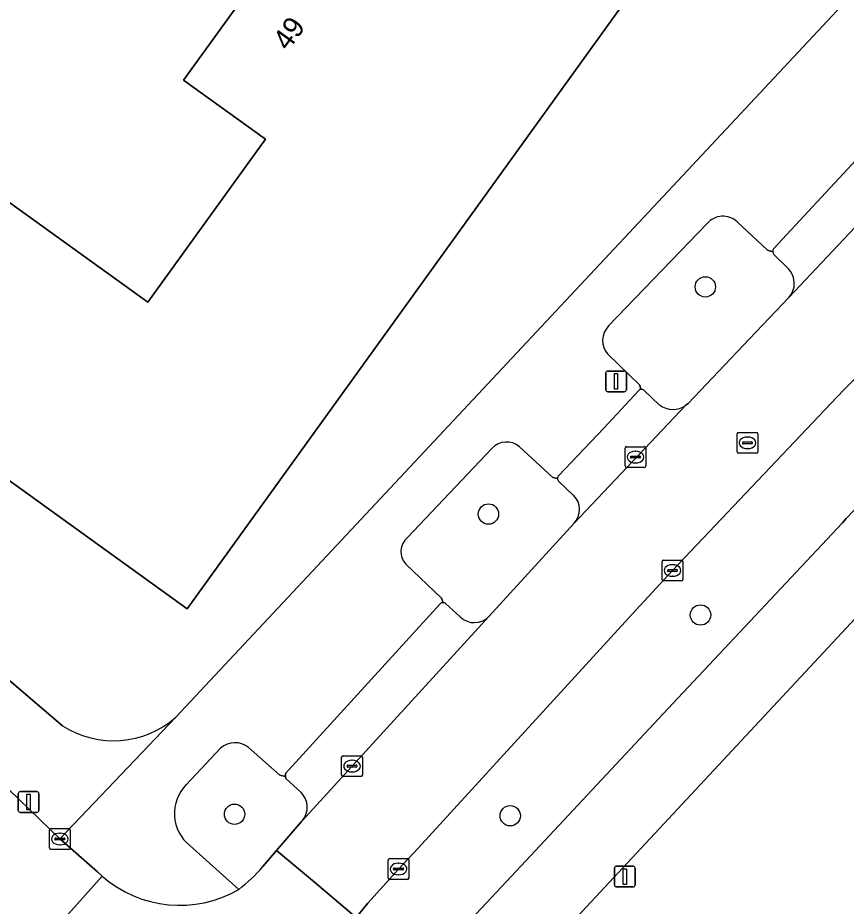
# Model space of a CAD drawing. Extents: x 160349 to 161355, y 381727 to 382854.
# Drawn here: x 160968.51 to 161008.33, y 382050.93 to 382093.63 of the extents above; entities that cross this region are included whole.
import ezdxf

# ---------------------------------------------------------------- set-up
doc = ezdxf.new("R2010")
doc.units = 0
for name, color, linetype in [('IMGEO_Berm_groen', 7, 'Continuous'), ('IMGEO_Boom', 7, 'Continuous'), ('IMGEO_Erf', 7, 'Continuous'), ('IMGEO_Fietspad_gesloten', 7, 'Continuous'), ('IMGEO_Groenvoorziening', 7, 'Continuous'), ('IMGEO_Kolk', 7, 'Continuous'), ('IMGEO_Lichtmast', 7, 'Continuous'), ('IMGEO_Pand', 7, 'Continuous'), ('IMGEO_Pand_nummerreeks', 7, 'Continuous'), ('IMGEO_Parkeervlak_open', 7, 'Continuous'), ('IMGEO_Rijbaan_lokaal_open', 7, 'Continuous'), ('IMGEO_Rioolput', 7, 'Continuous'), ('IMGEO_Voetpad_open', 7, 'Continuous')]:
    doc.layers.add(name, color=color, linetype=linetype)

msp = doc.modelspace()

# ---------------------------------------------------------------- linework, layer by layer
at = {"layer": 'IMGEO_Berm_groen'}
for points in [[(161007.895, 382075.419), (160999.974, 382067.07), (160998.209, 382065.167), (160987.746, 382053.727), (160986.811, 382052.723), (160985.335, 382051.079), (160984.769, 382050.387), (160980.244, 382044.858)], [(160980.366, 382044.186), (160980.902, 382043.826), (160981.006, 382043.767), (160981.198, 382043.673), (160981.385, 382043.596), (160981.585, 382043.529), (160981.784, 382043.476), (160982.116, 382043.42), (160982.5, 382043.399), (160982.911, 382043.43), (160983.25, 382043.498), (160983.602, 382043.611), (160983.86, 382043.726), (160984.179, 382043.909), (160984.593, 382044.223), (160984.715, 382044.355), (160984.775, 382044.42), (160992.234, 382052.382), (161000, 382060.672), (161008.144, 382069.364), (161008.328, 382069.561)]]:
    msp.add_lwpolyline(points, dxfattribs=at)
for centre, radius, start, end in [((160774.534, 382301.876), 325.177, 315.86017, 318.74086), ((160561.663, 382487.388), 611.628, 316.910542, 318.583096)]:
    msp.add_arc(centre, radius, start, end, dxfattribs=at)
at = {"layer": 'IMGEO_Boom'}
for centre in [(161001.556, 382080.7), (160991.13, 382069.783), (161001.323, 382064.93), (160978.929, 382055.355), (160992.177, 382055.282)]:
    msp.add_circle(centre, 0.489, dxfattribs=at)
at = {"layer": 'IMGEO_Erf'}
msp.add_lwpolyline([(160974.75, 382079.961), (160980.406, 382087.807), (160976.479, 382090.639), (160982.169, 382098.533), (160986.073, 382095.72), (160991.577, 382103.356), (160960.839, 382125.613), (160967.371, 382134.674), (160981.032, 382124.828), (160981.957, 382124.161), (161000, 382111.157), (161006.438, 382106.555), (161000, 382097.624), (160976.649, 382065.23), (160937.66, 382093.334), (160943.998, 382102.128)], close=True, dxfattribs=at)
for points in [[(160976.106, 382060.019), (161000, 382085.543), (161016.243, 382102.923)], [(160930.416, 382092.841), (160941.771, 382084.079), (160947.496, 382079.387), (160970.663, 382059.599)]]:
    msp.add_lwpolyline(points, dxfattribs=at)
msp.add_arc((160973.104, 382063.443), 4.554, 237.5855, 311.2393, dxfattribs=at)
at = {"layer": 'IMGEO_Fietspad_gesloten'}
for points in [[(160920.972, 381961.771), (160930.015, 381972.797), (160948.063, 381994.801), (160952.327, 382000), (160980.31, 382034.118), (160983.19, 382037.204), (160985.736, 382040.033), (160986.476, 382040.855), (160994.96, 382049.954), (161000, 382055.359), (161018.426, 382075.121), (161020.27, 382077.268), (161020.313, 382077.319), (161024.035, 382081.674), (161027.907, 382086.255)], [(161008.328, 382069.561), (161008.144, 382069.364), (161000, 382060.672), (160992.234, 382052.382), (160984.775, 382044.42), (160984.715, 382044.355), (160984.593, 382044.223), (160978.867, 382038.025), (160947.644, 382000), (160946.577, 381998.701)]]:
    msp.add_lwpolyline(points, dxfattribs=at)
msp.add_arc((160561.663, 382487.388), 611.628, 316.910542, 318.583096, dxfattribs=at)
at = {"layer": 'IMGEO_Groenvoorziening'}
for points in [[(161001.647, 382083.749), (160996.904, 382078.826)], [(161004.802, 382082.383), (161004.549, 382082.466), (161003.08, 382083.829)], [(161005.547, 382081.571), (161004.842, 382082.26)], [(161000.621, 382075.011), (161000.73, 382075.101), (161003.367, 382077.886), (161005.565, 382080.184)], [(160996.863, 382077.461), (160998.414, 382075.983), (160998.452, 382075.776)], [(160998.611, 382075.723), (160999.344, 382075.025)], [(161018.426, 382075.121), (161000, 382055.359), (160994.96, 382049.954), (160986.476, 382040.855), (160985.736, 382040.033)], [(160991.292, 382072.939), (160987.237, 382068.654)], [(160994.451, 382071.494), (160994.219, 382071.546), (160992.625, 382073.018)], [(160995.226, 382070.682), (160994.495, 382071.361)], [(160991.149, 382064.859), (160995.253, 382069.34)], [(160987.165, 382067.373), (160988.879, 382065.742), (160988.96, 382065.523)], [(160989.068, 382065.485), (160989.776, 382064.835)], [(160982.124, 382056.4), (160981.397, 382057.065), (160981.375, 382057.177), (160981.097, 382057.235), (160979.601, 382058.561)], [(160978.258, 382058.526), (160976.608, 382056.776)], [(160980.292, 382052.838), (160980.942, 382053.607), (160982.146, 382055.013), (160982.191, 382055.062)], [(160976.775, 382053.855), (160979.126, 382051.741)]]:
    msp.add_lwpolyline(points, dxfattribs=at)
for centre, radius, start, end in [((161002.402, 382083.106), 0.991, 46.8138, 139.5769), ((161005.086, 382082.407), 0.285, 184.9066, 211.1228), ((161004.826, 382080.868), 1.007, 317.1961, 44.291), ((160997.622, 382078.121), 1.006, 135.5401, 221.019), ((160998.484, 382075.608), 0.171, 42.1495, 100.9806), ((160999.992, 382075.886), 1.077, 233.024, 305.7198), ((160992, 382072.276), 0.97, 49.8995, 136.8838), ((160994.654, 382071.487), 0.203, 178.0808, 218.5305), ((160994.545, 382069.997), 0.966, 317.1225, 45.1827), ((160987.79, 382067.98), 0.871, 129.3747, 224.1914), ((160988.952, 382065.327), 0.196, 53.641, 87.59), ((160990.45, 382065.535), 0.972, 226.0734, 315.9295), ((160978.95, 382057.756), 1.036, 51.0543, 131.9314), ((160977.987, 382055.39), 1.956, 134.8564, 231.6879), ((160981.448, 382055.695), 0.976, 319.5297, 46.2037), ((160973.389, 382059.007), 9.258, 308.2934, 318.2137)]:
    msp.add_arc(centre, radius, start, end, dxfattribs=at)
at = {"layer": 'IMGEO_Kolk'}
for p, q in [((160997.694, 382072.095), (160997.694, 382072.947)), ((160997.769, 382073.021), (160998.621, 382073.021)), ((160998.182, 382072.801), (160998.207, 382072.801)), ((160998.695, 382072.947), (160998.695, 382072.095)), ((160997.953, 382072.515), (160997.953, 382072.527)), ((160998.391, 382072.478), (160997.993, 382072.478)), ((160997.996, 382072.564), (160998.394, 382072.564)), ((160998.205, 382072.241), (160998.18, 382072.241)), ((160998.437, 382072.527), (160998.437, 382072.515)), ((160998.621, 382072.021), (160997.769, 382072.021)), ((160999.548, 382067.57), (161000.4, 382067.57)), ((160999.473, 382066.644), (160999.473, 382067.496)), ((160999.732, 382067.064), (160999.732, 382067.076)), ((160999.775, 382067.113), (161000.173, 382067.113)), ((160999.961, 382067.35), (160999.986, 382067.35)), ((161000.216, 382067.076), (161000.216, 382067.064)), ((161000.474, 382067.496), (161000.474, 382066.644)), ((161000.17, 382067.027), (160999.772, 382067.027)), ((160999.984, 382066.79), (160999.959, 382066.79)), ((161000.4, 382066.57), (160999.548, 382066.57)), ((160984.147, 382058.167), (160984.999, 382058.167)), ((160984.072, 382057.241), (160984.072, 382058.093)), ((160984.374, 382057.71), (160984.772, 382057.71)), ((160984.56, 382057.947), (160984.585, 382057.947)), ((160985.073, 382058.093), (160985.073, 382057.241)), ((160984.331, 382057.661), (160984.331, 382057.673)), ((160984.769, 382057.624), (160984.371, 382057.624)), ((160984.583, 382057.387), (160984.558, 382057.387)), ((160984.815, 382057.673), (160984.815, 382057.661)), ((160984.999, 382057.167), (160984.147, 382057.167)), ((160970.03, 382053.741), (160970.03, 382054.593)), ((160970.105, 382054.667), (160970.957, 382054.667)), ((160970.518, 382054.447), (160970.543, 382054.447)), ((160971.031, 382054.593), (160971.031, 382053.741)), ((160970.289, 382054.161), (160970.289, 382054.173)), ((160970.727, 382054.124), (160970.329, 382054.124)), ((160970.332, 382054.21), (160970.73, 382054.21)), ((160970.541, 382053.887), (160970.516, 382053.887)), ((160970.773, 382054.173), (160970.773, 382054.161)), ((160970.957, 382053.667), (160970.105, 382053.667)), ((160986.31, 382052.297), (160986.31, 382053.149)), ((160986.385, 382053.223), (160987.237, 382053.223)), ((160986.798, 382053.003), (160986.823, 382053.003)), ((160987.311, 382053.149), (160987.311, 382052.297)), ((160986.569, 382052.717), (160986.569, 382052.729)), ((160987.007, 382052.68), (160986.609, 382052.68)), ((160986.612, 382052.766), (160987.01, 382052.766)), ((160987.053, 382052.729), (160987.053, 382052.717)), ((160987.237, 382052.223), (160986.385, 382052.223)), ((160986.821, 382052.443), (160986.796, 382052.443))]:
    msp.add_line(p, q, dxfattribs=at)
for points in [[(160997.694, 382072.095), (160997.694, 382072.947)], [(160997.769, 382073.021), (160998.621, 382073.021)], [(160998.695, 382072.947), (160998.695, 382072.095)], [(160998.621, 382072.021), (160997.769, 382072.021)], [(160999.548, 382067.57), (161000.4, 382067.57)], [(160999.473, 382066.644), (160999.473, 382067.496)], [(161000.474, 382067.496), (161000.474, 382066.644)], [(161000.4, 382066.57), (160999.548, 382066.57)], [(160984.147, 382058.167), (160984.999, 382058.167)], [(160984.072, 382057.241), (160984.072, 382058.093)], [(160985.073, 382058.093), (160985.073, 382057.241)], [(160984.999, 382057.167), (160984.147, 382057.167)], [(160970.03, 382053.741), (160970.03, 382054.593)], [(160970.105, 382054.667), (160970.957, 382054.667)], [(160971.031, 382054.593), (160971.031, 382053.741)], [(160970.957, 382053.667), (160970.105, 382053.667)], [(160986.31, 382052.297), (160986.31, 382053.149)], [(160986.385, 382053.223), (160987.237, 382053.223)], [(160987.311, 382053.149), (160987.311, 382052.297)], [(160987.237, 382052.223), (160986.385, 382052.223)]]:
    msp.add_lwpolyline(points, dxfattribs=at)
for centre, radius, start, end in [((160997.771, 382072.945), 0.0765, 91.552, 178.448), ((160997.771, 382072.945), 0.0765, 91.552, 178.448), ((160998.619, 382072.945), 0.0765, 1.552, 88.448), ((160998.619, 382072.945), 0.0765, 1.552, 88.448), ((160997.993, 382072.524), 0.0403, 85.8775, 175.7526), ((160997.99, 382072.514), 0.0366, 178.938, 274.7102), ((160998.394, 382072.521), 0.043, 264.8664, 352.4533), ((160998.398, 382072.526), 0.0386, 1.7309, 96.639), ((160997.771, 382072.097), 0.0765, 181.552, 268.448), ((160997.771, 382072.097), 0.0765, 181.552, 268.448), ((160998.619, 382072.097), 0.0765, 271.552, 358.448), ((160998.619, 382072.097), 0.0765, 271.552, 358.448), ((160999.55, 382067.494), 0.0765, 91.552, 178.448), ((160999.55, 382067.494), 0.0765, 91.552, 178.448), ((161000.398, 382067.494), 0.0765, 1.552, 88.448), ((161000.398, 382067.494), 0.0765, 1.552, 88.448), ((160999.772, 382067.073), 0.0403, 85.8775, 175.7526), ((161000.177, 382067.075), 0.0386, 1.7309, 96.639), ((160999.55, 382066.646), 0.0765, 181.552, 268.448), ((160999.55, 382066.646), 0.0765, 181.552, 268.448), ((160999.769, 382067.063), 0.0366, 178.938, 274.7102), ((161000.173, 382067.07), 0.043, 264.8664, 352.4533), ((161000.398, 382066.646), 0.0765, 271.552, 358.448), ((161000.398, 382066.646), 0.0765, 271.552, 358.448), ((160984.149, 382058.091), 0.0765, 91.552, 178.448), ((160984.149, 382058.091), 0.0765, 91.552, 178.448), ((160984.997, 382058.091), 0.0765, 1.552, 88.448), ((160984.997, 382058.091), 0.0765, 1.552, 88.448), ((160984.371, 382057.67), 0.0403, 85.8775, 175.7526), ((160984.776, 382057.672), 0.0386, 1.7309, 96.639), ((160984.368, 382057.66), 0.0366, 178.938, 274.7102), ((160984.772, 382057.667), 0.043, 264.8664, 352.4533), ((160984.149, 382057.243), 0.0765, 181.552, 268.448), ((160984.149, 382057.243), 0.0765, 181.552, 268.448), ((160984.997, 382057.243), 0.0765, 271.552, 358.448), ((160984.997, 382057.243), 0.0765, 271.552, 358.448), ((160970.107, 382054.591), 0.0765, 91.552, 178.448), ((160970.107, 382054.591), 0.0765, 91.552, 178.448), ((160970.955, 382054.591), 0.0765, 1.552, 88.448), ((160970.955, 382054.591), 0.0765, 1.552, 88.448), ((160970.329, 382054.17), 0.0403, 85.8775, 175.7526), ((160970.326, 382054.16), 0.0366, 178.938, 274.7102), ((160970.73, 382054.167), 0.043, 264.8664, 352.4533), ((160970.734, 382054.172), 0.0386, 1.7309, 96.639), ((160970.107, 382053.743), 0.0765, 181.552, 268.448), ((160970.107, 382053.743), 0.0765, 181.552, 268.448), ((160970.955, 382053.743), 0.0765, 271.552, 358.448), ((160970.955, 382053.743), 0.0765, 271.552, 358.448), ((160986.387, 382053.147), 0.0765, 91.552, 178.448), ((160986.387, 382053.147), 0.0765, 91.552, 178.448), ((160987.235, 382053.147), 0.0765, 1.552, 88.448), ((160987.235, 382053.147), 0.0765, 1.552, 88.448), ((160986.609, 382052.726), 0.0403, 85.8775, 175.7526), ((160986.606, 382052.716), 0.0366, 178.938, 274.7102), ((160987.01, 382052.723), 0.043, 264.8664, 352.4533), ((160987.014, 382052.728), 0.0386, 1.7309, 96.639), ((160986.387, 382052.299), 0.0765, 181.552, 268.448), ((160986.387, 382052.299), 0.0765, 181.552, 268.448), ((160987.235, 382052.299), 0.0765, 271.552, 358.448), ((160987.235, 382052.299), 0.0765, 271.552, 358.448)]:
    msp.add_arc(centre, radius, start, end, dxfattribs=at)
for centre, major_axis, ratio, start_param, end_param in [((160998.181, 382072.521), (-0.387, 0.002), 0.722429, 4.712389, 7.853982), ((160998.206, 382072.521), (-0.39, 0.002), 0.717154, 1.570796, 4.712389), ((160999.96, 382067.07), (-0.387, 0.002), 0.722429, 4.712389, 7.853982), ((160999.985, 382067.07), (-0.39, 0.002), 0.717154, 1.570796, 4.712389), ((160984.559, 382057.667), (-0.387, 0.002), 0.722429, 4.712389, 7.853982), ((160984.584, 382057.667), (-0.39, 0.002), 0.717154, 1.570796, 4.712389), ((160970.517, 382054.167), (-0.387, 0.002), 0.722429, 4.712389, 7.853982), ((160970.542, 382054.167), (-0.39, 0.002), 0.717154, 1.570796, 4.712389), ((160986.797, 382052.723), (-0.387, 0.002), 0.722429, 4.712389, 7.853982), ((160986.822, 382052.723), (-0.39, 0.002), 0.717154, 1.570796, 4.712389)]:
    msp.add_ellipse(centre, major_axis=major_axis, ratio=ratio, start_param=start_param, end_param=end_param, dxfattribs=at)
at = {"layer": 'IMGEO_Lichtmast'}
for p, q in [((160996.768, 382075.757), (160996.768, 382076.557)), ((160996.768, 382076.557), (160996.768, 382075.757)), ((160996.868, 382076.657), (160997.658, 382076.657)), ((160997.658, 382076.657), (160996.868, 382076.657)), ((160997.758, 382076.557), (160997.758, 382075.757)), ((160997.758, 382075.757), (160997.758, 382076.557)), ((160997.658, 382075.657), (160996.868, 382075.657)), ((160996.868, 382075.657), (160997.658, 382075.657)), ((160968.629, 382056.442), (160969.419, 382056.442)), ((160969.419, 382056.442), (160968.629, 382056.442)), ((160968.529, 382055.542), (160968.529, 382056.342)), ((160968.529, 382056.342), (160968.529, 382055.542)), ((160969.519, 382056.342), (160969.519, 382055.542)), ((160969.519, 382055.542), (160969.519, 382056.342)), ((160969.419, 382055.442), (160968.629, 382055.442)), ((160968.629, 382055.442), (160969.419, 382055.442)), ((160997.188, 382051.961), (160997.188, 382052.761)), ((160997.188, 382052.761), (160997.188, 382051.961)), ((160997.288, 382052.861), (160998.078, 382052.861)), ((160998.078, 382052.861), (160997.288, 382052.861)), ((160998.178, 382052.761), (160998.178, 382051.961)), ((160998.178, 382051.961), (160998.178, 382052.761)), ((160998.078, 382051.861), (160997.288, 382051.861)), ((160997.288, 382051.861), (160998.078, 382051.861))]:
    msp.add_line(p, q, dxfattribs=at)
for points in [[(160997.188, 382076.532), (160997.338, 382076.532), (160997.338, 382075.782), (160997.188, 382075.782), (160997.188, 382076.532)], [(160968.949, 382056.317), (160969.099, 382056.317), (160969.099, 382055.567), (160968.949, 382055.567), (160968.949, 382056.317)], [(160997.608, 382052.736), (160997.758, 382052.736), (160997.758, 382051.986), (160997.608, 382051.986), (160997.608, 382052.736)]]:
    msp.add_lwpolyline(points, dxfattribs=at)
for centre, start, end in [((160996.868, 382076.557), 90, 180), ((160996.868, 382076.557), 90, 180), ((160997.658, 382076.557), 0, 90), ((160997.658, 382076.557), 360, 90), ((160996.868, 382075.757), 180, 270), ((160996.868, 382075.757), 180, 270), ((160997.658, 382075.757), 270, 0), ((160997.658, 382075.757), 270, 0), ((160968.629, 382056.342), 90, 180), ((160968.629, 382056.342), 90, 180), ((160969.419, 382056.342), 0, 90), ((160969.419, 382056.342), 360, 90), ((160968.629, 382055.542), 180, 270), ((160968.629, 382055.542), 180, 270), ((160969.419, 382055.542), 270, 0), ((160969.419, 382055.542), 270, 0), ((160997.288, 382052.761), 90, 180), ((160997.288, 382052.761), 90, 180), ((160998.078, 382052.761), 0, 90), ((160998.078, 382052.761), 360, 90), ((160997.288, 382051.961), 180, 270), ((160997.288, 382051.961), 180, 270), ((160998.078, 382051.961), 270, 0), ((160998.078, 382051.961), 270, 0)]:
    msp.add_arc(centre, 0.1, start, end, dxfattribs=at)
at = {"layer": 'IMGEO_Pand'}
msp.add_lwpolyline([(160981.957, 382124.161), (160981.032, 382124.828), (160967.371, 382134.674), (160960.839, 382125.613), (160991.577, 382103.356), (160986.073, 382095.72), (160982.169, 382098.533), (160976.479, 382090.639), (160980.406, 382087.807), (160974.75, 382079.961), (160943.998, 382102.128), (160937.66, 382093.334), (160976.649, 382065.23), (161000, 382097.624), (161006.438, 382106.555), (161000, 382111.157)], close=True, dxfattribs=at)
at = {"layer": 'IMGEO_Parkeervlak_open'}
for points in [[(161016.256, 382095.152), (161012.999, 382091.32), (161004.828, 382082.534)], [(161005.565, 382080.184), (161011.655, 382086.643), (161014.539, 382090.064), (161018.423, 382094.593)], [(161004.842, 382082.26), (161005.547, 382081.571)], [(160998.346, 382075.706), (160996.68, 382073.904), (160994.502, 382071.625)], [(160999.344, 382075.025), (160998.611, 382075.723)], [(160995.253, 382069.34), (161000.621, 382075.011)], [(160994.495, 382071.361), (160995.226, 382070.682)], [(160988.807, 382065.469), (160981.382, 382057.316), (160981.375, 382057.177), (160981.397, 382057.065), (160982.124, 382056.4)], [(160989.776, 382064.835), (160989.068, 382065.485)], [(160982.191, 382055.062), (160991.149, 382064.859)]]:
    msp.add_lwpolyline(points, dxfattribs=at)
for centre, radius, start, end in [((161005.096, 382082.41), 0.295, 155.1957, 185.2649), ((161005.086, 382082.407), 0.285, 184.9066, 211.1228), ((161004.826, 382080.868), 1.007, 317.1961, 44.291), ((160998.487, 382075.608), 0.171, 101.6893, 145.1904), ((160998.484, 382075.608), 0.171, 42.1495, 100.9806), ((160999.992, 382075.886), 1.077, 233.024, 305.7198), ((160994.657, 382071.489), 0.206, 138.7991, 178.6577), ((160994.654, 382071.487), 0.203, 178.0808, 218.5305), ((160994.545, 382069.997), 0.966, 317.1225, 45.1827), ((160988.949, 382065.309), 0.214, 87.1593, 131.7208), ((160988.952, 382065.327), 0.196, 53.641, 87.59), ((160990.45, 382065.535), 0.972, 226.0734, 315.9295), ((160981.448, 382055.695), 0.976, 319.5297, 46.2037)]:
    msp.add_arc(centre, radius, start, end, dxfattribs=at)
at = {"layer": 'IMGEO_Rijbaan_lokaal_open'}
for points in [[(161019.821, 382096.147), (161018.423, 382094.593), (161014.539, 382090.064), (161011.655, 382086.643), (161005.565, 382080.184), (161003.367, 382077.886), (161000.73, 382075.101), (161000.621, 382075.011), (160995.253, 382069.34), (160991.149, 382064.859), (160982.191, 382055.062), (160982.146, 382055.013), (160980.942, 382053.607), (160982.767, 382052.09), (160984.769, 382050.387), (160985.335, 382051.079), (160986.811, 382052.723), (160987.746, 382053.727), (160998.209, 382065.167), (160999.974, 382067.07), (161007.895, 382075.419)], [(160967.756, 382048.614), (160968.542, 382047.88), (160972.566, 382052.382), (160972.346, 382052.586), (160970.531, 382054.167), (160967.099, 382057.466)], [(160984.769, 382050.387), (160982.767, 382052.09), (160980.942, 382053.607), (160980.292, 382052.838)], [(160972.566, 382052.382), (160968.542, 382047.88)]]:
    msp.add_lwpolyline(points, dxfattribs=at)
for centre, radius, start, end in [((160774.534, 382301.876), 325.177, 315.86017, 318.74086), ((160973.389, 382059.007), 9.258, 308.2934, 318.2137), ((160976.293, 382056.633), 5.653, 228.7573, 300.081)]:
    msp.add_arc(centre, radius, start, end, dxfattribs=at)
at = {"layer": 'IMGEO_Rioolput'}
for p, q in [((161003.078, 382072.779), (161003.078, 382073.631)), ((161003.153, 382073.705), (161004.005, 382073.705)), ((161003.566, 382073.485), (161003.591, 382073.485)), ((161004.079, 382073.631), (161004.079, 382072.779)), ((161003.337, 382073.199), (161003.337, 382073.211)), ((161003.775, 382073.162), (161003.377, 382073.162)), ((161003.38, 382073.248), (161003.778, 382073.248)), ((161003.821, 382073.211), (161003.821, 382073.199)), ((161004.005, 382072.705), (161003.153, 382072.705)), ((161003.589, 382072.925), (161003.564, 382072.925))]:
    msp.add_line(p, q, dxfattribs=at)
for points in [[(161003.078, 382072.779), (161003.078, 382073.631)], [(161003.153, 382073.705), (161004.005, 382073.705)], [(161004.079, 382073.631), (161004.079, 382072.779)], [(161004.005, 382072.705), (161003.153, 382072.705)]]:
    msp.add_lwpolyline(points, dxfattribs=at)
for centre, radius, start, end in [((161003.155, 382073.629), 0.0765, 91.552, 178.448), ((161003.155, 382073.629), 0.0765, 91.552, 178.448), ((161004.003, 382073.629), 0.0765, 1.552, 88.448), ((161004.003, 382073.629), 0.0765, 1.552, 88.448), ((161003.377, 382073.208), 0.0403, 85.8775, 175.7526), ((161003.374, 382073.198), 0.0366, 178.938, 274.7102), ((161003.778, 382073.205), 0.043, 264.8664, 352.4533), ((161003.782, 382073.21), 0.0386, 1.7309, 96.639), ((161003.155, 382072.781), 0.0765, 181.552, 268.448), ((161003.155, 382072.781), 0.0765, 181.552, 268.448), ((161004.003, 382072.781), 0.0765, 271.552, 358.448), ((161004.003, 382072.781), 0.0765, 271.552, 358.448)]:
    msp.add_arc(centre, radius, start, end, dxfattribs=at)
for centre, major_axis, ratio, start_param, end_param in [((161003.565, 382073.205), (-0.387, 0.002), 0.722429, 4.712389, 7.853982), ((161003.59, 382073.205), (-0.39, 0.002), 0.717154, 1.570796, 4.712389)]:
    msp.add_ellipse(centre, major_axis=major_axis, ratio=ratio, start_param=start_param, end_param=end_param, dxfattribs=at)
at = {"layer": 'IMGEO_Voetpad_open'}
for points in [[(161024.644, 382101.61), (161020.31, 382104.759), (161019.509, 382105.346), (161018.68, 382105.918), (161016.243, 382102.923), (161000, 382085.543), (160976.106, 382060.019), (160970.531, 382054.167), (160972.346, 382052.586), (160972.566, 382052.382)], [(161004.828, 382082.534), (161012.999, 382091.32), (161016.256, 382095.152)], [(160996.904, 382078.826), (161001.647, 382083.749)], [(161003.08, 382083.829), (161004.549, 382082.466), (161004.802, 382082.383)], [(160970.663, 382059.599), (160947.496, 382079.387)], [(160998.452, 382075.776), (160998.414, 382075.983), (160996.863, 382077.461)], [(160994.502, 382071.625), (160996.68, 382073.904), (160998.346, 382075.706)], [(160987.237, 382068.654), (160991.292, 382072.939)], [(160992.625, 382073.018), (160994.219, 382071.546), (160994.451, 382071.494)], [(160988.96, 382065.523), (160988.879, 382065.742), (160987.165, 382067.373)], [(160979.601, 382058.561), (160981.097, 382057.235), (160981.375, 382057.177), (160981.382, 382057.316), (160988.807, 382065.469)], [(160967.099, 382057.466), (160970.531, 382054.167), (160976.106, 382060.019)], [(160976.608, 382056.776), (160978.258, 382058.526)], [(160979.126, 382051.741), (160976.775, 382053.855)]]:
    msp.add_lwpolyline(points, dxfattribs=at)
for centre, radius, start, end in [((161002.402, 382083.106), 0.991, 46.8138, 139.5769), ((161005.096, 382082.41), 0.295, 155.1957, 185.2649), ((160997.622, 382078.121), 1.006, 135.5401, 221.019), ((160998.487, 382075.608), 0.171, 101.6893, 145.1904), ((160992, 382072.276), 0.97, 49.8995, 136.8838), ((160994.657, 382071.489), 0.206, 138.7991, 178.6577), ((160987.79, 382067.98), 0.871, 129.3747, 224.1914), ((160988.949, 382065.309), 0.214, 87.1593, 131.7208), ((160973.104, 382063.443), 4.554, 237.5855, 311.2393), ((160978.95, 382057.756), 1.036, 51.0543, 131.9314), ((160977.987, 382055.39), 1.956, 134.8564, 231.6879), ((160976.293, 382056.633), 5.653, 228.7573, 300.081)]:
    msp.add_arc(centre, radius, start, end, dxfattribs=at)

# ---------------------------------------------------------------- texts
at = {"layer": 'IMGEO_Pand_nummerreeks'}
msp.add_text('49', height=1, rotation=54.2133, dxfattribs=at).set_placement((160981.502, 382091.998))

doc.saveas('drawing.dxf')
